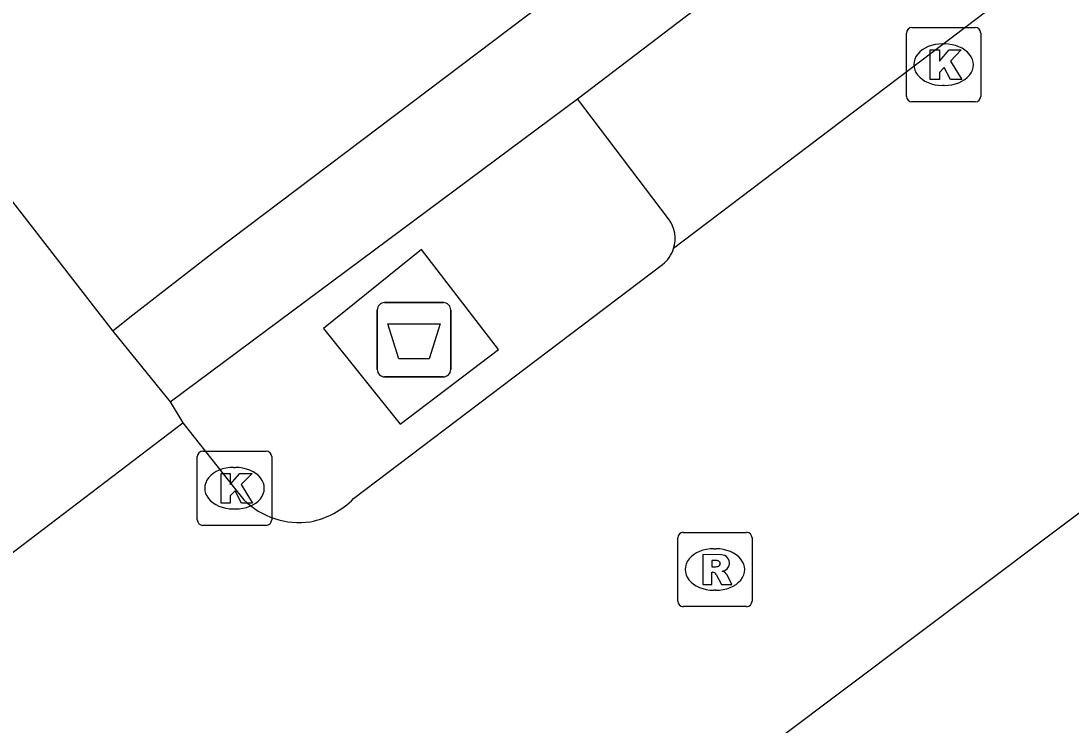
# Model space of a CAD drawing. Extents: x 160037 to 160839, y 385326 to 386441.
# Drawn here: x 160298.96 to 160313.09, y 385975.96 to 385985.44 of the extents above; entities that cross this region are included whole.
import ezdxf

# ---------------------------------------------------------------- set-up
doc = ezdxf.new("R2010")
doc.units = 0
for name, color, linetype in [('IMGEO_Afval_apart_plaats', 7, 'Continuous'), ('IMGEO_Kolk', 7, 'Continuous'), ('IMGEO_Parkeervlak_open', 7, 'Continuous'), ('IMGEO_Rijbaan_lokaal_open', 7, 'Continuous'), ('IMGEO_Rioolput', 7, 'Continuous'), ('IMGEO_Voetpad_gesloten', 7, 'Continuous'), ('IMGEO_Voetpad_open', 7, 'Continuous')]:
    doc.layers.add(name, color=color, linetype=linetype)

msp = doc.modelspace()

# ---------------------------------------------------------------- linework, layer by layer
at = {"layer": 'IMGEO_Afval_apart_plaats'}
for p, q in [((160303.856, 385981.649), (160304.646, 385981.649)), ((160304.646, 385981.649), (160303.856, 385981.649)), ((160303.756, 385980.749), (160303.756, 385981.549)), ((160303.756, 385981.549), (160303.756, 385980.749)), ((160304.746, 385981.549), (160304.746, 385980.749)), ((160304.746, 385980.749), (160304.746, 385981.549)), ((160304.646, 385980.649), (160303.856, 385980.649)), ((160303.856, 385980.649), (160304.646, 385980.649))]:
    msp.add_line(p, q, dxfattribs=at)
msp.add_lwpolyline([(160303.899, 385981.363), (160304.603, 385981.363), (160304.454, 385980.893), (160304.048, 385980.893), (160303.899, 385981.363)], dxfattribs=at)
for centre, start, end in [((160303.856, 385981.549), 90, 180), ((160303.856, 385981.549), 90, 180), ((160304.646, 385981.549), 0, 90), ((160304.646, 385981.549), 360, 90), ((160303.856, 385980.749), 180, 270), ((160303.856, 385980.749), 180, 270), ((160304.646, 385980.749), 270, 0), ((160304.646, 385980.749), 270, 0)]:
    msp.add_arc(centre, 0.1, start, end, dxfattribs=at)
at = {"layer": 'IMGEO_Kolk'}
for p, q in [((160310.874, 385984.424), (160310.874, 385985.276)), ((160310.949, 385985.35), (160311.801, 385985.35)), ((160311.875, 385985.276), (160311.875, 385984.424)), ((160311.362, 385985.13), (160311.387, 385985.13)), ((160311.385, 385984.57), (160311.36, 385984.57)), ((160311.801, 385984.35), (160310.949, 385984.35)), ((160301.41, 385979.651), (160302.262, 385979.651)), ((160301.335, 385978.725), (160301.335, 385979.577)), ((160302.336, 385979.577), (160302.336, 385978.725)), ((160301.823, 385979.431), (160301.848, 385979.431)), ((160301.846, 385978.871), (160301.821, 385978.871)), ((160302.262, 385978.651), (160301.41, 385978.651))]:
    msp.add_line(p, q, dxfattribs=at)
for points in [[(160310.874, 385984.424), (160310.874, 385985.276)], [(160310.949, 385985.35), (160311.801, 385985.35)], [(160311.875, 385985.276), (160311.875, 385984.424)], [(160311.195, 385985.05), (160311.318, 385985.05), (160311.318, 385984.899), (160311.448, 385985.05), (160311.612, 385985.05), (160311.466, 385984.899), (160311.619, 385984.65), (160311.467, 385984.65), (160311.382, 385984.814), (160311.318, 385984.747), (160311.318, 385984.65), (160311.195, 385984.65), (160311.195, 385985.05)], [(160311.801, 385984.35), (160310.949, 385984.35)], [(160301.41, 385979.651), (160302.262, 385979.651)], [(160301.335, 385978.725), (160301.335, 385979.577)], [(160302.336, 385979.577), (160302.336, 385978.725)], [(160301.656, 385979.351), (160301.779, 385979.351), (160301.779, 385979.2), (160301.909, 385979.351), (160302.073, 385979.351), (160301.927, 385979.2), (160302.08, 385978.951), (160301.928, 385978.951), (160301.843, 385979.115), (160301.779, 385979.048), (160301.779, 385978.951), (160301.656, 385978.951), (160301.656, 385979.351)], [(160302.262, 385978.651), (160301.41, 385978.651)]]:
    msp.add_lwpolyline(points, dxfattribs=at)
for centre, start, end in [((160310.951, 385985.274), 91.552, 178.448), ((160310.951, 385985.274), 91.552, 178.448), ((160311.799, 385985.274), 1.552, 88.448), ((160311.799, 385985.274), 1.552, 88.448), ((160310.951, 385984.426), 181.552, 268.448), ((160310.951, 385984.426), 181.552, 268.448), ((160311.799, 385984.426), 271.552, 358.448), ((160311.799, 385984.426), 271.552, 358.448), ((160301.412, 385979.575), 91.552, 178.448), ((160301.412, 385979.575), 91.552, 178.448), ((160302.26, 385979.575), 1.552, 88.448), ((160302.26, 385979.575), 1.552, 88.448), ((160301.412, 385978.727), 181.552, 268.448), ((160301.412, 385978.727), 181.552, 268.448), ((160302.26, 385978.727), 271.552, 358.448), ((160302.26, 385978.727), 271.552, 358.448)]:
    msp.add_arc(centre, 0.0765, start, end, dxfattribs=at)
for centre, major_axis, ratio, start_param, end_param in [((160311.361, 385984.85), (-0.387, 0.002), 0.722429, 4.712389, 7.853982), ((160311.386, 385984.85), (-0.39, 0.002), 0.717154, 1.570796, 4.712389), ((160301.822, 385979.151), (-0.387, 0.002), 0.722429, 4.712389, 7.853982), ((160301.847, 385979.151), (-0.39, 0.002), 0.717154, 1.570796, 4.712389)]:
    msp.add_ellipse(centre, major_axis=major_axis, ratio=ratio, start_param=start_param, end_param=end_param, dxfattribs=at)
at = {"layer": 'IMGEO_Parkeervlak_open'}
for points in [[(160306.448, 385984.39), (160326.78, 385999.882)], [(160328.26, 385997.929), (160307.743, 385982.375)], [(160312.451, 385965.753), (160334.411, 385982.089), (160328.324, 385990.186), (160306.407, 385973.709)]]:
    msp.add_lwpolyline(points, dxfattribs=at)
at = {"layer": 'IMGEO_Rijbaan_lokaal_open'}
for points in [[(160297.279, 385985.024), (160300.198, 385981.265)], [(160300.198, 385981.265), (160300.971, 385980.314)], [(160300.971, 385980.314), (160301.142, 385980.03)], [(160297.464, 385977.233), (160301.142, 385980.03)]]:
    msp.add_lwpolyline(points, dxfattribs=at)
at = {"layer": 'IMGEO_Rioolput'}
for p, q in [((160307.798, 385977.631), (160307.798, 385978.483)), ((160307.873, 385978.557), (160308.725, 385978.557)), ((160308.799, 385978.483), (160308.799, 385977.631)), ((160308.286, 385978.337), (160308.311, 385978.337)), ((160308.309, 385977.777), (160308.284, 385977.777)), ((160308.725, 385977.557), (160307.873, 385977.557))]:
    msp.add_line(p, q, dxfattribs=at)
for points in [[(160307.798, 385977.631), (160307.798, 385978.483)], [(160307.873, 385978.557), (160308.725, 385978.557)], [(160308.799, 385978.483), (160308.799, 385977.631)], [(160308.387, 385978.255), (160308.135, 385978.257), (160308.135, 385977.857)], [(160308.313, 385978.176), (160308.259, 385978.176), (160308.259, 385978.095)], [(160308.259, 385978.095), (160308.311, 385978.095)], [(160308.135, 385977.857), (160308.259, 385977.857), (160308.259, 385978.019), (160308.27, 385978.019)], [(160308.317, 385977.99), (160308.388, 385977.857), (160308.528, 385977.857), (160308.463, 385977.983)], [(160308.725, 385977.557), (160307.873, 385977.557)]]:
    msp.add_lwpolyline(points, dxfattribs=at)
for centre, radius, start, end in [((160307.875, 385978.481), 0.0765, 91.552, 178.448), ((160307.875, 385978.481), 0.0765, 91.552, 178.448), ((160308.723, 385978.481), 0.0765, 1.552, 88.448), ((160308.723, 385978.481), 0.0765, 1.552, 88.448), ((160308.386, 385978.145), 0.109, 350.3612, 89.416), ((160308.295, 385978.284), 0.19, 274.7715, 282.9687), ((160308.319, 385978.08), 0.0964, 77.0061, 93.1865), ((160308.333, 385978.137), 0.0378, 276.6634, 79.6772), ((160308.384, 385978.145), 0.112, 277.5842, 350.9817), ((160308.269, 385977.966), 0.0533, 26.0293, 88.6989), ((160308.368, 385977.93), 0.108, 29.5134, 73.7905), ((160307.875, 385977.633), 0.0765, 181.552, 268.448), ((160307.875, 385977.633), 0.0765, 181.552, 268.448), ((160308.723, 385977.633), 0.0765, 271.552, 358.448), ((160308.723, 385977.633), 0.0765, 271.552, 358.448)]:
    msp.add_arc(centre, radius, start, end, dxfattribs=at)
for centre, major_axis, ratio, start_param, end_param in [((160308.285, 385978.057), (-0.387, 0.002), 0.722429, 4.712389, 7.853982), ((160308.31, 385978.057), (-0.39, 0.002), 0.717154, 1.570796, 4.712389)]:
    msp.add_ellipse(centre, major_axis=major_axis, ratio=ratio, start_param=start_param, end_param=end_param, dxfattribs=at)
at = {"layer": 'IMGEO_Voetpad_gesloten'}
msp.add_lwpolyline([(160304.063, 385980.011), (160305.389, 385981.019), (160304.353, 385982.364), (160303.035, 385981.3), (160304.063, 385980.011)], dxfattribs=at)
at = {"layer": 'IMGEO_Voetpad_open'}
for points in [[(160325.898, 386000.723), (160324.95, 386000), (160301.572, 385982.338), (160300.43, 385981.446), (160300.198, 385981.265)], [(160300.971, 385980.314), (160306.448, 385984.39)], [(160307.676, 385982.776), (160306.448, 385984.39)], [(160303.438, 385979.012), (160307.594, 385982.16)], [(160301.142, 385980.03), (160301.836, 385979.151), (160301.963, 385978.996)]]:
    msp.add_lwpolyline(points, dxfattribs=at)
for centre, radius, start, end in [((160307.314, 385982.509), 0.45, 342.607, 36.364), ((160307.312, 385982.515), 0.453, 308.4969, 342.0574), ((160302.706, 385979.742), 1.053, 225.0964, 278.3409), ((160302.636, 385979.807), 1.13, 281.3924, 315.2445)]:
    msp.add_arc(centre, radius, start, end, dxfattribs=at)

doc.saveas('drawing.dxf')
